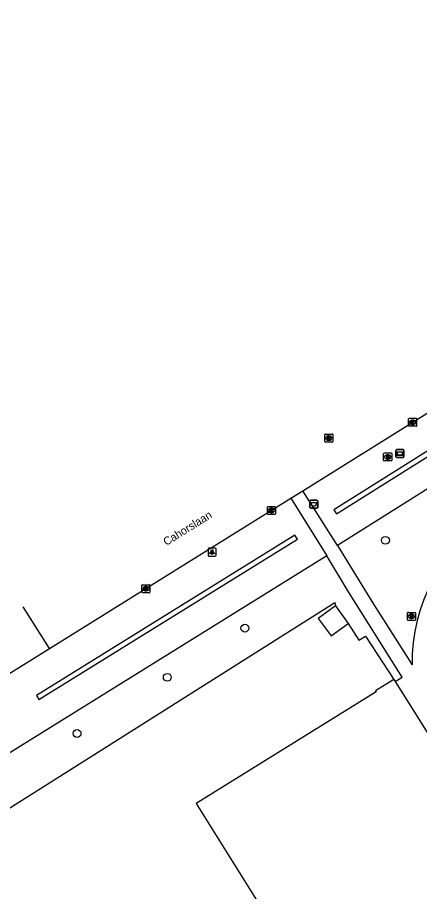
# Model space of a CAD drawing. Extents: x 158461 to 159795, y 387220 to 388672.
# Drawn here: x 158551.1 to 158601.3, y 387894.9 to 388004 of the extents above; entities that cross this region are included whole.
import ezdxf

# ---------------------------------------------------------------- set-up
doc = ezdxf.new("R2010")
doc.units = 0
for name, color, linetype in [('IMGEO_Afvalbak', 7, 'Continuous'), ('IMGEO_Boom', 7, 'Continuous'), ('IMGEO_Brandkraan', 7, 'Continuous'), ('IMGEO_Groenvoorziening', 7, 'Continuous'), ('IMGEO_Haag', 7, 'Continuous'), ('IMGEO_Kolk', 7, 'Continuous'), ('IMGEO_Lichtpunt', 7, 'Continuous'), ('IMGEO_Openbare_ruimte_label', 7, 'Continuous'), ('IMGEO_Pand', 7, 'Continuous'), ('IMGEO_Rijbaan_lokaal_gesloten', 7, 'Continuous'), ('IMGEO_Rijbaan_lokaal_open', 7, 'Continuous'), ('IMGEO_Rioolput', 7, 'Continuous'), ('IMGEO_Verklikker', 7, 'Continuous'), ('IMGEO_Voetpad_open', 7, 'Continuous')]:
    doc.layers.add(name, color=color, linetype=linetype)

msp = doc.modelspace()

# ---------------------------------------------------------------- linework, layer by layer
at = {"layer": 'IMGEO_Afvalbak'}
for p, q in [((158587.57, 387942.84), (158587.57, 387943.64)), ((158587.57, 387943.64), (158587.57, 387942.84)), ((158587.67, 387943.74), (158588.46, 387943.74)), ((158588.46, 387943.74), (158587.67, 387943.74)), ((158588.56, 387943.64), (158588.56, 387942.84)), ((158588.56, 387942.84), (158588.56, 387943.64)), ((158588.46, 387942.74), (158587.67, 387942.74)), ((158587.67, 387942.74), (158588.46, 387942.74))]:
    msp.add_line(p, q, dxfattribs=at)
msp.add_lwpolyline([(158587.72, 387943.46), (158588.42, 387943.46), (158588.27, 387942.99), (158587.86, 387942.99), (158587.72, 387943.46)], dxfattribs=at)
for centre, start, end in [((158587.67, 387943.64), 90, 180), ((158587.67, 387943.64), 90, 180), ((158588.46, 387943.64), 0, 90), ((158588.46, 387943.64), 360, 90), ((158587.67, 387942.84), 180, 270), ((158587.67, 387942.84), 180, 270), ((158588.46, 387942.84), 270, 0), ((158588.46, 387942.84), 270, 0)]:
    msp.add_arc(centre, 0.1, start, end, dxfattribs=at)
at = {"layer": 'IMGEO_Boom'}
for centre in [(158597.01, 387938.73), (158579.46, 387927.76), (158569.77, 387921.63), (158558.51, 387914.61)]:
    msp.add_circle(centre, 0.489, dxfattribs=at)
at = {"layer": 'IMGEO_Brandkraan'}
for p, q in [((158596.87, 387949.64), (158597.72, 387949.64)), ((158596.79, 387948.71), (158596.79, 387949.56)), ((158597.72, 387948.64), (158596.87, 387948.64)), ((158597.28, 387949.42), (158597.31, 387949.42)), ((158597.3, 387948.86), (158597.28, 387948.86)), ((158597.8, 387949.56), (158597.8, 387948.71))]:
    msp.add_line(p, q, dxfattribs=at)
for points in [[(158596.87, 387949.64), (158597.72, 387949.64)], [(158596.79, 387948.71), (158596.79, 387949.56)], [(158597.72, 387948.64), (158596.87, 387948.64)], [(158597.14, 387949.34), (158597.14, 387948.94), (158597.36, 387948.94)], [(158597.37, 387949.34), (158597.14, 387949.34)], [(158597.32, 387949.26), (158597.27, 387949.26), (158597.27, 387949.18)], [(158597.27, 387949.18), (158597.32, 387949.18)], [(158597.33, 387949.1), (158597.27, 387949.1), (158597.27, 387949.02)], [(158597.27, 387949.02), (158597.33, 387949.02)], [(158597.8, 387949.56), (158597.8, 387948.71)]]:
    msp.add_lwpolyline(points, dxfattribs=at)
for centre, radius, start, end in [((158596.87, 387949.56), 0.0765, 91.552, 178.448), ((158596.87, 387949.56), 0.0765, 91.552, 178.448), ((158597.72, 387949.56), 0.0765, 1.552, 88.448), ((158597.72, 387949.56), 0.0765, 1.552, 88.448), ((158596.87, 387948.71), 0.0765, 181.552, 268.448), ((158596.87, 387948.71), 0.0765, 181.552, 268.448), ((158597.32, 387949.22), 0.0379, 267.8285, 90.9355), ((158597.33, 387949.06), 0.0404, 269.8759, 90.5077), ((158597.36, 387949.19), 0.251, 268.6676, 293.5347), ((158597.38, 387949.19), 0.145, 59.4692, 91.5367), ((158597.4, 387949.24), 0.0922, 285.5137, 58.1501), ((158597.41, 387949.05), 0.105, 301.3115, 78.989), ((158597.72, 387948.71), 0.0765, 271.552, 358.448), ((158597.72, 387948.71), 0.0765, 271.552, 358.448)]:
    msp.add_arc(centre, radius, start, end, dxfattribs=at)
for centre, major_axis, ratio, start_param, end_param in [((158597.28, 387949.14), (-0.387, 0.002), 0.722429, 4.712389, 7.853982), ((158597.31, 387949.14), (-0.39, 0.002), 0.717154, 1.570796, 4.712389)]:
    msp.add_ellipse(centre, major_axis=major_axis, ratio=ratio, start_param=start_param, end_param=end_param, dxfattribs=at)
at = {"layer": 'IMGEO_Groenvoorziening'}
for points in [[(158682.36, 388002.32), (158681.49, 388001.8), (158681.34, 388000), (158681.4, 387998.04), (158681.5, 387994.98), (158681.12, 387994.74), (158591.01, 387938.08)], [(158589.7, 387936.8), (158536.68, 387903.89), (158500, 387880.63), (158493.31, 387876.39)], [(158518.53, 387875.47), (158518.14, 387875.37), (158514.82, 387880.61), (158513.7, 387882.37), (158521.32, 387887.22), (158524.24, 387889.07), (158527.16, 387890.93), (158530.05, 387892.77), (158532.94, 387894.61), (158535.83, 387896.34), (158538.73, 387898.18), (158543.97, 387901.44), (158590.71, 387930.96), (158590.79, 387930.57)], [(158592.36, 387928.36), (158593.7, 387926.26), (158594.51, 387926.76), (158598.08, 387921.36)]]:
    msp.add_lwpolyline(points, dxfattribs=at)
at = {"layer": 'IMGEO_Haag'}
for points in [[(158590.89, 387942.02), (158622.64, 387961.98), (158622.32, 387962.49), (158590.57, 387942.53), (158590.89, 387942.02)], [(158585.72, 387939.39), (158553.44, 387919.35), (158553.75, 387918.84), (158586.04, 387938.88), (158585.72, 387939.39)]]:
    msp.add_lwpolyline(points, dxfattribs=at)
at = {"layer": 'IMGEO_Kolk'}
for p, q in [((158599.91, 387953.05), (158599.91, 387953.9)), ((158599.99, 387953.98), (158600.84, 387953.98)), ((158600.84, 387952.97), (158599.99, 387952.97)), ((158600.4, 387953.75), (158600.42, 387953.75)), ((158600.42, 387953.2), (158600.4, 387953.2)), ((158600.91, 387953.9), (158600.91, 387953.05)), ((158582.27, 387942.03), (158582.27, 387942.89)), ((158582.35, 387942.96), (158583.2, 387942.96)), ((158582.76, 387942.74), (158582.79, 387942.74)), ((158582.78, 387942.18), (158582.76, 387942.18)), ((158583.27, 387942.89), (158583.27, 387942.03)), ((158583.2, 387941.96), (158582.35, 387941.96)), ((158566.61, 387932.27), (158566.61, 387933.12)), ((158566.68, 387933.19), (158567.54, 387933.19)), ((158567.54, 387932.19), (158566.68, 387932.19)), ((158567.12, 387932.41), (158567.09, 387932.41)), ((158567.1, 387932.97), (158567.12, 387932.97)), ((158567.61, 387933.12), (158567.61, 387932.27))]:
    msp.add_line(p, q, dxfattribs=at)
for points in [[(158599.91, 387953.05), (158599.91, 387953.9)], [(158599.99, 387953.98), (158600.84, 387953.98)], [(158600.84, 387952.97), (158599.99, 387952.97)], [(158600.23, 387953.67), (158600.36, 387953.67), (158600.36, 387953.52), (158600.48, 387953.67), (158600.65, 387953.67), (158600.5, 387953.52), (158600.66, 387953.27), (158600.5, 387953.27), (158600.42, 387953.44), (158600.36, 387953.37), (158600.36, 387953.27), (158600.23, 387953.27), (158600.23, 387953.67)], [(158600.91, 387953.9), (158600.91, 387953.05)], [(158582.27, 387942.03), (158582.27, 387942.89)], [(158582.35, 387942.96), (158583.2, 387942.96)], [(158582.59, 387942.66), (158582.72, 387942.66), (158582.72, 387942.51), (158582.85, 387942.66), (158583.01, 387942.66), (158582.86, 387942.51), (158583.02, 387942.26), (158582.86, 387942.26), (158582.78, 387942.42), (158582.72, 387942.36), (158582.72, 387942.26), (158582.59, 387942.26), (158582.59, 387942.66)], [(158583.27, 387942.89), (158583.27, 387942.03)], [(158583.2, 387941.96), (158582.35, 387941.96)], [(158566.61, 387932.27), (158566.61, 387933.12)], [(158566.68, 387933.19), (158567.54, 387933.19)], [(158567.54, 387932.19), (158566.68, 387932.19)], [(158566.93, 387932.89), (158567.05, 387932.89), (158567.05, 387932.74), (158567.18, 387932.89), (158567.35, 387932.89), (158567.2, 387932.74), (158567.35, 387932.49), (158567.2, 387932.49), (158567.12, 387932.66), (158567.05, 387932.59), (158567.05, 387932.49), (158566.93, 387932.49), (158566.93, 387932.89)], [(158567.61, 387933.12), (158567.61, 387932.27)]]:
    msp.add_lwpolyline(points, dxfattribs=at)
for centre, start, end in [((158599.99, 387953.9), 91.552, 178.448), ((158599.99, 387953.9), 91.552, 178.448), ((158599.99, 387953.05), 181.552, 268.448), ((158599.99, 387953.05), 181.552, 268.448), ((158600.84, 387953.9), 1.552, 88.448), ((158600.84, 387953.9), 1.552, 88.448), ((158600.84, 387953.05), 271.552, 358.448), ((158600.84, 387953.05), 271.552, 358.448), ((158582.35, 387942.88), 91.552, 178.448), ((158582.35, 387942.88), 91.552, 178.448), ((158582.35, 387942.04), 181.552, 268.448), ((158582.35, 387942.04), 181.552, 268.448), ((158583.2, 387942.88), 1.552, 88.448), ((158583.2, 387942.88), 1.552, 88.448), ((158583.2, 387942.04), 271.552, 358.448), ((158583.2, 387942.04), 271.552, 358.448), ((158566.69, 387933.12), 91.552, 178.448), ((158566.69, 387933.12), 91.552, 178.448), ((158566.69, 387932.27), 181.552, 268.448), ((158566.69, 387932.27), 181.552, 268.448), ((158567.53, 387933.12), 1.552, 88.448), ((158567.53, 387933.12), 1.552, 88.448), ((158567.53, 387932.27), 271.552, 358.448), ((158567.53, 387932.27), 271.552, 358.448)]:
    msp.add_arc(centre, 0.0765, start, end, dxfattribs=at)
for centre, major_axis, ratio, start_param, end_param in [((158600.4, 387953.47), (-0.387, 0.002), 0.722429, 4.712389, 7.853982), ((158600.42, 387953.47), (-0.39, 0.002), 0.717154, 1.570796, 4.712389), ((158582.76, 387942.46), (-0.387, 0.002), 0.722429, 4.712389, 7.853982), ((158582.78, 387942.46), (-0.39, 0.002), 0.717154, 1.570796, 4.712389), ((158567.1, 387932.69), (-0.387, 0.002), 0.722429, 4.712389, 7.853982), ((158567.12, 387932.69), (-0.39, 0.002), 0.717154, 1.570796, 4.712389)]:
    msp.add_ellipse(centre, major_axis=major_axis, ratio=ratio, start_param=start_param, end_param=end_param, dxfattribs=at)
at = {"layer": 'IMGEO_Lichtpunt'}
for p, q in [((158574.87, 387937.66), (158574.87, 387936.86)), ((158574.87, 387937.66), (158574.87, 387936.86)), ((158575.77, 387937.76), (158574.96, 387937.76)), ((158575.77, 387937.76), (158574.96, 387937.76)), ((158575.87, 387936.86), (158575.87, 387937.66)), ((158575.87, 387936.86), (158575.87, 387937.66)), ((158574.96, 387936.76), (158575.77, 387936.76)), ((158574.96, 387936.76), (158575.77, 387936.76))]:
    msp.add_line(p, q, dxfattribs=at)
for points in [[(158575.24, 387937.33), (158575.28, 387937.3), (158575.1, 387937.04), (158575.06, 387937.06), (158575.24, 387937.33)], [(158575.35, 387937.28), (158575.39, 387937.28), (158575.39, 387936.96), (158575.35, 387936.96), (158575.35, 387937.28)], [(158575.46, 387937.3), (158575.49, 387937.33), (158575.68, 387937.06), (158575.64, 387937.04), (158575.46, 387937.3)]]:
    msp.add_lwpolyline(points, dxfattribs=at)
msp.add_circle((158575.37, 387937.46), 0.0994, dxfattribs=at)
for centre, start, end in [((158574.96, 387937.66), 90, 180), ((158574.96, 387937.66), 90, 180), ((158575.77, 387937.66), 0, 90), ((158575.77, 387937.66), 0, 90), ((158574.96, 387936.86), 180, 270), ((158574.96, 387936.86), 180, 270), ((158575.77, 387936.86), 270, 0), ((158575.77, 387936.86), 270, 360)]:
    msp.add_arc(centre, 0.0946, start, end, dxfattribs=at)
at = {"layer": 'IMGEO_Pand'}
for points in [[(158590.79, 387930.57), (158588.61, 387928.98), (158590.22, 387926.79), (158592.36, 387928.36)], [(158590.79, 387930.57), (158592.36, 387928.36)], [(158598.08, 387921.36), (158595.79, 387919.92), (158595.86, 387919.82), (158573.38, 387905.85), (158591.71, 387876.58), (158584.31, 387871.94), (158594.08, 387856.34), (158588.43, 387852.56)], [(158598.08, 387921.36), (158598.23, 387921.11)], [(158598.23, 387921.11), (158601.25, 387916.29), (158616.01, 387892.68), (158615.92, 387892.63)]]:
    msp.add_lwpolyline(points, dxfattribs=at)
at = {"layer": 'IMGEO_Rijbaan_lokaal_gesloten'}
for points in [[(158586.7, 387944.91), (158674.85, 388000), (158679.8, 388003.1), (158680.44, 388003.51), (158681.26, 388004.02)], [(158585.21, 387943.98), (158586.7, 387944.91)], [(158555.08, 387925.23), (158585.21, 387943.98)], [(158555.08, 387925.23), (158551.78, 387930.42)]]:
    msp.add_lwpolyline(points, dxfattribs=at)
at = {"layer": 'IMGEO_Rijbaan_lokaal_open'}
msp.add_lwpolyline([(158488.57, 387883.89), (158500, 387890.96), (158555.08, 387925.23)], dxfattribs=at)
at = {"layer": 'IMGEO_Rioolput'}
for p, q in [((158589.44, 387951.07), (158589.44, 387951.92)), ((158589.52, 387952), (158590.37, 387952)), ((158590.44, 387951.92), (158590.44, 387951.07)), ((158590.37, 387950.99), (158589.52, 387950.99)), ((158589.93, 387951.77), (158589.96, 387951.77)), ((158589.95, 387951.22), (158589.93, 387951.22)), ((158599.76, 387928.82), (158599.76, 387929.67)), ((158599.83, 387929.74), (158600.69, 387929.74)), ((158600.25, 387929.52), (158600.27, 387929.52)), ((158600.27, 387928.96), (158600.25, 387928.96)), ((158600.76, 387929.67), (158600.76, 387928.82)), ((158600.69, 387928.74), (158599.83, 387928.74))]:
    msp.add_line(p, q, dxfattribs=at)
for points in [[(158589.44, 387951.07), (158589.44, 387951.92)], [(158589.52, 387952), (158590.37, 387952)], [(158590.44, 387951.92), (158590.44, 387951.07)], [(158590.37, 387950.99), (158589.52, 387950.99)], [(158590.03, 387951.69), (158589.78, 387951.69), (158589.78, 387951.29)], [(158589.78, 387951.29), (158589.9, 387951.29), (158589.9, 387951.46), (158589.92, 387951.46)], [(158589.96, 387951.61), (158589.9, 387951.61), (158589.9, 387951.53)], [(158589.9, 387951.53), (158589.96, 387951.53)], [(158589.96, 387951.43), (158590.03, 387951.29), (158590.17, 387951.29), (158590.11, 387951.42)], [(158599.76, 387928.82), (158599.76, 387929.67)], [(158599.83, 387929.74), (158600.69, 387929.74)], [(158600.35, 387929.44), (158600.1, 387929.44), (158600.1, 387929.04)], [(158600.1, 387929.04), (158600.22, 387929.04), (158600.22, 387929.2), (158600.23, 387929.2)], [(158600.28, 387929.36), (158600.22, 387929.36), (158600.22, 387929.28)], [(158600.22, 387929.28), (158600.27, 387929.28)], [(158600.28, 387929.17), (158600.35, 387929.04), (158600.49, 387929.04), (158600.42, 387929.17)], [(158600.76, 387929.67), (158600.76, 387928.82)], [(158600.69, 387928.74), (158599.83, 387928.74)]]:
    msp.add_lwpolyline(points, dxfattribs=at)
for centre, radius, start, end in [((158589.52, 387951.92), 0.0765, 91.552, 178.448), ((158589.52, 387951.92), 0.0765, 91.552, 178.448), ((158590.37, 387951.92), 0.0765, 1.552, 88.448), ((158590.37, 387951.92), 0.0765, 1.552, 88.448), ((158589.52, 387951.07), 0.0765, 181.552, 268.448), ((158589.52, 387951.07), 0.0765, 181.552, 268.448), ((158589.91, 387951.4), 0.0533, 26.0293, 88.6989), ((158589.96, 387951.52), 0.0964, 77.0061, 93.1865), ((158589.94, 387951.72), 0.19, 274.7715, 282.9687), ((158589.98, 387951.57), 0.0378, 276.6634, 79.6772), ((158590.03, 387951.58), 0.109, 350.3612, 89.416), ((158590.03, 387951.58), 0.112, 277.5842, 350.9817), ((158590.01, 387951.37), 0.108, 29.5134, 73.7905), ((158590.37, 387951.07), 0.0765, 271.552, 358.448), ((158590.37, 387951.07), 0.0765, 271.552, 358.448), ((158599.84, 387929.67), 0.0765, 91.552, 178.448), ((158599.84, 387929.67), 0.0765, 91.552, 178.448), ((158600.23, 387929.15), 0.0533, 26.0293, 88.6989), ((158600.26, 387929.47), 0.19, 274.7715, 282.9687), ((158600.28, 387929.26), 0.0964, 77.0061, 93.1865), ((158600.3, 387929.32), 0.0378, 276.6634, 79.6772), ((158600.35, 387929.33), 0.109, 350.3612, 89.416), ((158600.35, 387929.33), 0.112, 277.5842, 350.9817), ((158600.33, 387929.11), 0.108, 29.5134, 73.7905), ((158600.68, 387929.67), 0.0765, 1.552, 88.448), ((158600.68, 387929.67), 0.0765, 1.552, 88.448), ((158599.84, 387928.82), 0.0765, 181.552, 268.448), ((158599.84, 387928.82), 0.0765, 181.552, 268.448), ((158600.68, 387928.82), 0.0765, 271.552, 358.448), ((158600.68, 387928.82), 0.0765, 271.552, 358.448)]:
    msp.add_arc(centre, radius, start, end, dxfattribs=at)
for centre, major_axis, ratio, start_param, end_param in [((158589.93, 387951.49), (-0.387, 0.002), 0.722429, 4.712389, 7.853982), ((158589.95, 387951.49), (-0.39, 0.002), 0.717154, 1.570796, 4.712389), ((158600.25, 387929.24), (-0.387, 0.002), 0.722429, 4.712389, 7.853982), ((158600.27, 387929.24), (-0.39, 0.002), 0.717154, 1.570796, 4.712389)]:
    msp.add_ellipse(centre, major_axis=major_axis, ratio=ratio, start_param=start_param, end_param=end_param, dxfattribs=at)
at = {"layer": 'IMGEO_Verklikker'}
for p, q in [((158598.33, 387949.17), (158598.33, 387949.97)), ((158598.33, 387949.97), (158598.33, 387949.17)), ((158598.43, 387950.07), (158599.22, 387950.07)), ((158599.22, 387950.07), (158598.43, 387950.07)), ((158599.32, 387949.97), (158599.32, 387949.17)), ((158599.32, 387949.17), (158599.32, 387949.97)), ((158599.22, 387949.07), (158598.43, 387949.07)), ((158598.43, 387949.07), (158599.22, 387949.07))]:
    msp.add_line(p, q, dxfattribs=at)
for points in [[(158598.43, 387949.8), (158599.21, 387949.8), (158599.21, 387949.33), (158598.43, 387949.33), (158598.43, 387949.8)], [(158598.49, 387949.73), (158598.49, 387949.4), (158599.15, 387949.4), (158599.15, 387949.73), (158598.49, 387949.73)]]:
    msp.add_lwpolyline(points, dxfattribs=at)
for centre, start, end in [((158598.43, 387949.97), 90, 180), ((158598.43, 387949.97), 90, 180), ((158599.22, 387949.97), 0, 90), ((158599.22, 387949.97), 360, 90), ((158598.43, 387949.17), 180, 270), ((158598.43, 387949.17), 180, 270), ((158599.22, 387949.17), 270, 0), ((158599.22, 387949.17), 270, 0)]:
    msp.add_arc(centre, 0.1, start, end, dxfattribs=at)
at = {"layer": 'IMGEO_Voetpad_open'}
for points in [[(158591.01, 387938.08), (158586.7, 387944.91)], [(158585.21, 387943.98), (158589.7, 387936.8)], [(158591.01, 387938.08), (158595.51, 387930.78), (158600.33, 387923.19)], [(158598.23, 387921.11), (158599.1, 387921.66), (158592.42, 387932.28), (158589.7, 387936.8)]]:
    msp.add_lwpolyline(points, dxfattribs=at)
msp.add_arc((158620.87, 387923.66), 20.54, 119.6083, 181.3088, dxfattribs=at)

# ---------------------------------------------------------------- texts
at = {"layer": 'IMGEO_Openbare_ruimte_label'}
msp.add_text('Cahorslaan', height=1, rotation=31.9568, dxfattribs=at).set_placement((158569.66, 387938.02))

doc.saveas('drawing.dxf')
